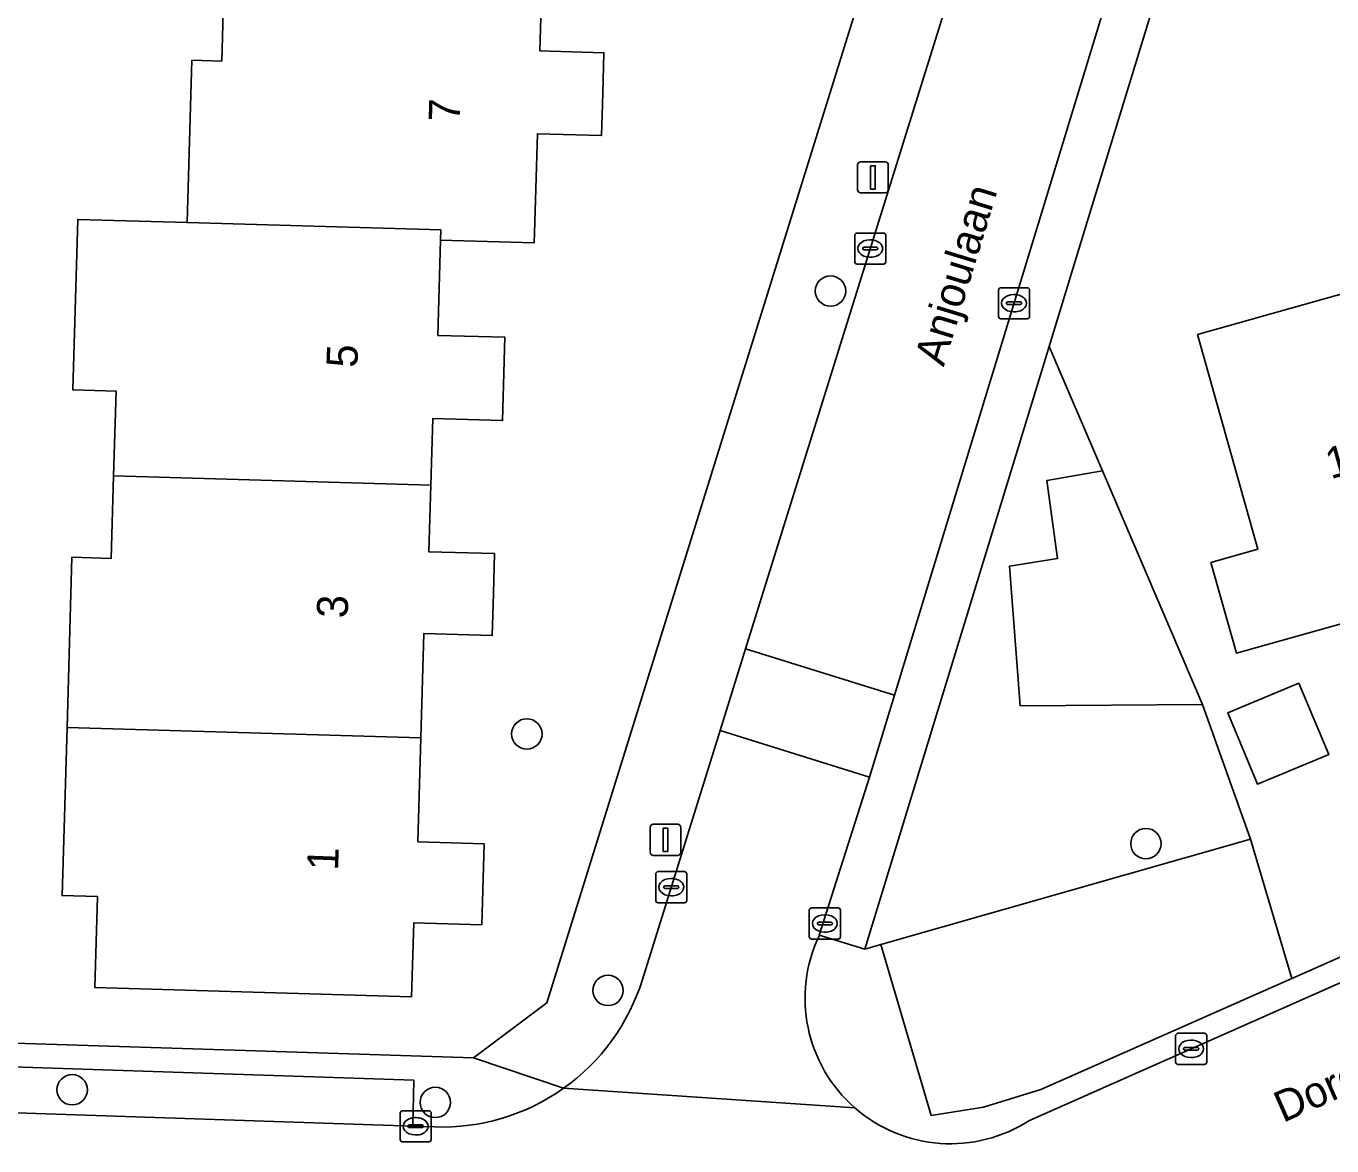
# Model space of a CAD drawing. Extents: x 158455 to 159797, y 387218 to 388672.
# Drawn here: x 159565.8 to 159607.86, y 387899.68 to 387935.74 of the extents above; entities that cross this region are included whole.
import ezdxf

# ---------------------------------------------------------------- set-up
doc = ezdxf.new("R2010")
doc.units = 0
for name, color, linetype in [('IMGEO_Boom', 7, 'Continuous'), ('IMGEO_Erf', 7, 'Continuous'), ('IMGEO_Groenvoorziening', 7, 'Continuous'), ('IMGEO_Kolk', 7, 'Continuous'), ('IMGEO_Lichtmast', 7, 'Continuous'), ('IMGEO_Muur', 7, 'Continuous'), ('IMGEO_Openbare_ruimte_label', 7, 'Continuous'), ('IMGEO_Pand', 7, 'Continuous'), ('IMGEO_Pand_nummerreeks', 7, 'Continuous'), ('IMGEO_Parkeervlak_open', 7, 'Continuous'), ('IMGEO_Rijbaan_lokaal_open', 7, 'Continuous'), ('IMGEO_Voetpad_open', 7, 'Continuous')]:
    doc.layers.add(name, color=color, linetype=linetype)

msp = doc.modelspace()

# ---------------------------------------------------------------- linework, layer by layer
at = {"layer": 'IMGEO_Boom'}
for centre in [(159591.714, 387927.21), (159581.932, 387912.945), (159601.873, 387909.413), (159584.547, 387904.686), (159567.286, 387901.488), (159578.983, 387901.08)]:
    msp.add_circle(centre, 0.489, dxfattribs=at)
at = {"layer": 'IMGEO_Erf'}
for points in [[(159702.19, 387970.058), (159647.419, 387954.921), (159633.893, 387951.057), (159634.028, 387950.585), (159634.407, 387949.235), (159613.147, 387943.256), (159602.889, 387938.954), (159599.862, 387929.051), (159598.754, 387925.426), (159600.473, 387921.414), (159603.695, 387913.897), (159605.238, 387909.562), (159606.579, 387905.072), (159662.277, 387929.722), (159662.726, 387929.849), (159662.808, 387929.675), (159669.109, 387931.514), (159669.706, 387929.67), (159672.689, 387930.509), (159685.527, 387934.12), (159684.978, 387936.075), (159696.722, 387939.407)], [(159593.643, 387944.2), (159589.498, 387961.874), (159586.637, 387964.136), (159563.286, 387963.859), (159563.233, 387962.471), (159562.936, 387954.757), (159559.449, 387954.892), (159559.746, 387962.606), (159559.793, 387963.818), (159559.44, 387963.814), (159558.809, 387945.519), (159558.44, 387931.666), (159552.789, 387931.817), (159552.539, 387931.824), (159552.191, 387920.184), (159551.657, 387903.425), (159554.976, 387903.319), (159573.188, 387902.738), (159580.218, 387902.514), (159582.571, 387904.286), (159593.468, 387939.266)], [(159582.414, 387937.075), (159582.353, 387934.945), (159584.417, 387934.885), (159584.379, 387933.567), (159584.339, 387932.214), (159582.272, 387932.274), (159582.179, 387929.089), (159582.17, 387928.762), (159579.156, 387928.849), (159579.067, 387925.782), (159581.228, 387925.72), (159581.184, 387924.194), (159581.15, 387923.038), (159578.904, 387923.103), (159578.842, 387920.96), (159578.78, 387918.813), (159580.894, 387918.752), (159580.857, 387917.454), (159580.818, 387916.117), (159578.616, 387916.181), (159578.518, 387912.825), (159578.421, 387909.472), (159580.553, 387909.41), (159580.478, 387906.799), (159578.288, 387906.862), (159578.219, 387904.484), (159568.018, 387904.78), (159568.103, 387907.71), (159566.963, 387907.743), (159567.121, 387913.155), (159567.28, 387918.634), (159568.546, 387918.597), (159568.623, 387921.257), (159568.702, 387923.989), (159567.305, 387924.03), (159567.466, 387929.515), (159570.989, 387929.413), (159571.141, 387934.642), (159572.105, 387934.614), (159572.185, 387937.372)], [(159609.735, 387916.937), (159604.791, 387915.544), (159603.967, 387918.471), (159605.482, 387918.897), (159603.538, 387925.807), (159609.028, 387927.353)]]:
    msp.add_lwpolyline(points, dxfattribs=at)
msp.add_lwpolyline([(159606.799, 387914.581), (159607.761, 387912.284), (159605.471, 387911.325), (159604.509, 387913.621)], close=True, dxfattribs=at)
at = {"layer": 'IMGEO_Groenvoorziening'}
for points in [[(159603.695, 387913.897), (159597.824, 387913.849), (159597.476, 387918.347), (159599.028, 387918.601), (159598.68, 387921.103), (159600.473, 387921.414), (159598.754, 387925.426), (159592.821, 387906.018), (159593.339, 387906.166), (159605.238, 387909.562)], [(159600.473, 387921.414), (159598.68, 387921.103), (159599.028, 387918.601), (159597.476, 387918.347), (159597.824, 387913.849), (159603.695, 387913.897)]]:
    msp.add_lwpolyline(points, close=True, dxfattribs=at)
at = {"layer": 'IMGEO_Kolk'}
for p, q in [((159592.568, 387929.078), (159593.42, 387929.078)), ((159592.493, 387928.152), (159592.493, 387929.004)), ((159592.795, 387928.621), (159593.193, 387928.621)), ((159592.981, 387928.858), (159593.006, 387928.858)), ((159593.494, 387929.004), (159593.494, 387928.152)), ((159592.752, 387928.572), (159592.752, 387928.584)), ((159593.19, 387928.535), (159592.792, 387928.535)), ((159593.004, 387928.298), (159592.979, 387928.298)), ((159593.236, 387928.584), (159593.236, 387928.572)), ((159593.42, 387928.078), (159592.568, 387928.078)), ((159597.124, 387926.391), (159597.124, 387927.243)), ((159597.199, 387927.317), (159598.051, 387927.317)), ((159597.612, 387927.097), (159597.637, 387927.097)), ((159598.125, 387927.243), (159598.125, 387926.391)), ((159597.383, 387926.811), (159597.383, 387926.823)), ((159597.821, 387926.774), (159597.423, 387926.774)), ((159597.426, 387926.86), (159597.824, 387926.86)), ((159597.635, 387926.537), (159597.61, 387926.537)), ((159597.867, 387926.823), (159597.867, 387926.811)), ((159598.051, 387926.317), (159597.199, 387926.317)), ((159586.084, 387907.585), (159586.084, 387908.437)), ((159586.159, 387908.511), (159587.011, 387908.511)), ((159587.085, 387908.437), (159587.085, 387907.585)), ((159586.343, 387908.005), (159586.343, 387908.017)), ((159586.386, 387908.054), (159586.784, 387908.054)), ((159586.572, 387908.291), (159586.597, 387908.291)), ((159586.827, 387908.017), (159586.827, 387908.005)), ((159586.781, 387907.968), (159586.383, 387907.968)), ((159586.595, 387907.731), (159586.57, 387907.731)), ((159587.011, 387907.511), (159586.159, 387907.511)), ((159591.031, 387906.416), (159591.031, 387907.268)), ((159591.106, 387907.342), (159591.958, 387907.342)), ((159592.032, 387907.268), (159592.032, 387906.416)), ((159591.29, 387906.836), (159591.29, 387906.848)), ((159591.728, 387906.799), (159591.33, 387906.799)), ((159591.333, 387906.885), (159591.731, 387906.885)), ((159591.519, 387907.122), (159591.544, 387907.122)), ((159591.774, 387906.848), (159591.774, 387906.836)), ((159591.958, 387906.342), (159591.106, 387906.342)), ((159591.542, 387906.562), (159591.517, 387906.562)), ((159602.831, 387902.379), (159602.831, 387903.231)), ((159602.906, 387903.305), (159603.758, 387903.305)), ((159603.319, 387903.085), (159603.344, 387903.085)), ((159603.832, 387903.231), (159603.832, 387902.379)), ((159603.09, 387902.799), (159603.09, 387902.811)), ((159603.528, 387902.762), (159603.13, 387902.762)), ((159603.133, 387902.848), (159603.531, 387902.848)), ((159603.574, 387902.811), (159603.574, 387902.799)), ((159603.758, 387902.305), (159602.906, 387902.305)), ((159603.342, 387902.525), (159603.317, 387902.525)), ((159577.852, 387899.885), (159577.852, 387900.737)), ((159577.927, 387900.811), (159578.779, 387900.811)), ((159578.34, 387900.591), (159578.365, 387900.591)), ((159578.853, 387900.737), (159578.853, 387899.885)), ((159578.111, 387900.305), (159578.111, 387900.317)), ((159578.549, 387900.268), (159578.151, 387900.268)), ((159578.154, 387900.354), (159578.552, 387900.354)), ((159578.363, 387900.031), (159578.338, 387900.031)), ((159578.595, 387900.317), (159578.595, 387900.305)), ((159578.779, 387899.811), (159577.927, 387899.811))]:
    msp.add_line(p, q, dxfattribs=at)
for points in [[(159592.568, 387929.078), (159593.42, 387929.078)], [(159592.493, 387928.152), (159592.493, 387929.004)], [(159593.494, 387929.004), (159593.494, 387928.152)], [(159593.42, 387928.078), (159592.568, 387928.078)], [(159597.124, 387926.391), (159597.124, 387927.243)], [(159597.199, 387927.317), (159598.051, 387927.317)], [(159598.125, 387927.243), (159598.125, 387926.391)], [(159598.051, 387926.317), (159597.199, 387926.317)], [(159586.084, 387907.585), (159586.084, 387908.437)], [(159586.159, 387908.511), (159587.011, 387908.511)], [(159587.085, 387908.437), (159587.085, 387907.585)], [(159587.011, 387907.511), (159586.159, 387907.511)], [(159591.031, 387906.416), (159591.031, 387907.268)], [(159591.106, 387907.342), (159591.958, 387907.342)], [(159592.032, 387907.268), (159592.032, 387906.416)], [(159591.958, 387906.342), (159591.106, 387906.342)], [(159602.831, 387902.379), (159602.831, 387903.231)], [(159602.906, 387903.305), (159603.758, 387903.305)], [(159603.832, 387903.231), (159603.832, 387902.379)], [(159603.758, 387902.305), (159602.906, 387902.305)], [(159577.852, 387899.885), (159577.852, 387900.737)], [(159577.927, 387900.811), (159578.779, 387900.811)], [(159578.853, 387900.737), (159578.853, 387899.885)], [(159578.779, 387899.811), (159577.927, 387899.811)]]:
    msp.add_lwpolyline(points, dxfattribs=at)
for centre, radius, start, end in [((159592.57, 387929.002), 0.0765, 91.552, 178.448), ((159592.57, 387929.002), 0.0765, 91.552, 178.448), ((159593.418, 387929.002), 0.0765, 1.552, 88.448), ((159593.418, 387929.002), 0.0765, 1.552, 88.448), ((159592.792, 387928.581), 0.0403, 85.8775, 175.7526), ((159593.197, 387928.583), 0.0386, 1.7309, 96.639), ((159592.789, 387928.571), 0.0366, 178.938, 274.7102), ((159593.193, 387928.578), 0.043, 264.8664, 352.4533), ((159592.57, 387928.154), 0.0765, 181.552, 268.448), ((159592.57, 387928.154), 0.0765, 181.552, 268.448), ((159593.418, 387928.154), 0.0765, 271.552, 358.448), ((159593.418, 387928.154), 0.0765, 271.552, 358.448), ((159597.201, 387927.241), 0.0765, 91.552, 178.448), ((159597.201, 387927.241), 0.0765, 91.552, 178.448), ((159598.049, 387927.241), 0.0765, 1.552, 88.448), ((159598.049, 387927.241), 0.0765, 1.552, 88.448), ((159597.423, 387926.82), 0.0403, 85.8775, 175.7526), ((159597.42, 387926.81), 0.0366, 178.938, 274.7102), ((159597.824, 387926.817), 0.043, 264.8664, 352.4533), ((159597.828, 387926.822), 0.0386, 1.7309, 96.639), ((159597.201, 387926.393), 0.0765, 181.552, 268.448), ((159597.201, 387926.393), 0.0765, 181.552, 268.448), ((159598.049, 387926.393), 0.0765, 271.552, 358.448), ((159598.049, 387926.393), 0.0765, 271.552, 358.448), ((159586.161, 387908.435), 0.0765, 91.552, 178.448), ((159586.161, 387908.435), 0.0765, 91.552, 178.448), ((159587.009, 387908.435), 0.0765, 1.552, 88.448), ((159587.009, 387908.435), 0.0765, 1.552, 88.448), ((159586.383, 387908.014), 0.0403, 85.8775, 175.7526), ((159586.788, 387908.016), 0.0386, 1.7309, 96.639), ((159586.38, 387908.004), 0.0366, 178.938, 274.7102), ((159586.784, 387908.011), 0.043, 264.8664, 352.4533), ((159586.161, 387907.587), 0.0765, 181.552, 268.448), ((159586.161, 387907.587), 0.0765, 181.552, 268.448), ((159587.009, 387907.587), 0.0765, 271.552, 358.448), ((159587.009, 387907.587), 0.0765, 271.552, 358.448), ((159591.108, 387907.266), 0.0765, 91.552, 178.448), ((159591.108, 387907.266), 0.0765, 91.552, 178.448), ((159591.956, 387907.266), 0.0765, 1.552, 88.448), ((159591.956, 387907.266), 0.0765, 1.552, 88.448), ((159591.33, 387906.845), 0.0403, 85.8775, 175.7526), ((159591.327, 387906.835), 0.0366, 178.938, 274.7102), ((159591.731, 387906.842), 0.043, 264.8664, 352.4533), ((159591.735, 387906.847), 0.0386, 1.7309, 96.639), ((159591.108, 387906.418), 0.0765, 181.552, 268.448), ((159591.108, 387906.418), 0.0765, 181.552, 268.448), ((159591.956, 387906.418), 0.0765, 271.552, 358.448), ((159591.956, 387906.418), 0.0765, 271.552, 358.448), ((159602.908, 387903.229), 0.0765, 91.552, 178.448), ((159602.908, 387903.229), 0.0765, 91.552, 178.448), ((159603.756, 387903.229), 0.0765, 1.552, 88.448), ((159603.756, 387903.229), 0.0765, 1.552, 88.448), ((159603.13, 387902.808), 0.0403, 85.8775, 175.7526), ((159603.127, 387902.798), 0.0366, 178.938, 274.7102), ((159603.531, 387902.805), 0.043, 264.8664, 352.4533), ((159603.535, 387902.81), 0.0386, 1.7309, 96.639), ((159602.908, 387902.381), 0.0765, 181.552, 268.448), ((159602.908, 387902.381), 0.0765, 181.552, 268.448), ((159603.756, 387902.381), 0.0765, 271.552, 358.448), ((159603.756, 387902.381), 0.0765, 271.552, 358.448), ((159577.929, 387900.735), 0.0765, 91.552, 178.448), ((159577.929, 387900.735), 0.0765, 91.552, 178.448), ((159578.777, 387900.735), 0.0765, 1.552, 88.448), ((159578.777, 387900.735), 0.0765, 1.552, 88.448), ((159578.151, 387900.314), 0.0403, 85.8775, 175.7526), ((159578.148, 387900.304), 0.0366, 178.938, 274.7102), ((159578.552, 387900.311), 0.043, 264.8664, 352.4533), ((159578.556, 387900.316), 0.0386, 1.7309, 96.639), ((159577.929, 387899.887), 0.0765, 181.552, 268.448), ((159577.929, 387899.887), 0.0765, 181.552, 268.448), ((159578.777, 387899.887), 0.0765, 271.552, 358.448), ((159578.777, 387899.887), 0.0765, 271.552, 358.448)]:
    msp.add_arc(centre, radius, start, end, dxfattribs=at)
for centre, major_axis, ratio, start_param, end_param in [((159592.98, 387928.578), (-0.387, 0.002), 0.722429, 4.712389, 7.853982), ((159593.005, 387928.578), (-0.39, 0.002), 0.717154, 1.570796, 4.712389), ((159597.611, 387926.817), (-0.387, 0.002), 0.722429, 4.712389, 7.853982), ((159597.636, 387926.817), (-0.39, 0.002), 0.717154, 1.570796, 4.712389), ((159586.571, 387908.011), (-0.387, 0.002), 0.722429, 4.712389, 7.853982), ((159586.596, 387908.011), (-0.39, 0.002), 0.717154, 1.570796, 4.712389), ((159591.518, 387906.842), (-0.387, 0.002), 0.722429, 4.712389, 7.853982), ((159591.543, 387906.842), (-0.39, 0.002), 0.717154, 1.570796, 4.712389), ((159603.318, 387902.805), (-0.387, 0.002), 0.722429, 4.712389, 7.853982), ((159603.343, 387902.805), (-0.39, 0.002), 0.717154, 1.570796, 4.712389), ((159578.339, 387900.311), (-0.387, 0.002), 0.722429, 4.712389, 7.853982), ((159578.364, 387900.311), (-0.39, 0.002), 0.717154, 1.570796, 4.712389)]:
    msp.add_ellipse(centre, major_axis=major_axis, ratio=ratio, start_param=start_param, end_param=end_param, dxfattribs=at)
at = {"layer": 'IMGEO_Lichtmast'}
for p, q in [((159592.585, 387930.47), (159592.585, 387931.27)), ((159592.585, 387931.27), (159592.585, 387930.47)), ((159592.685, 387931.37), (159593.475, 387931.37)), ((159593.475, 387931.37), (159592.685, 387931.37)), ((159593.575, 387931.27), (159593.575, 387930.47)), ((159593.575, 387930.47), (159593.575, 387931.27)), ((159593.475, 387930.37), (159592.685, 387930.37)), ((159592.685, 387930.37), (159593.475, 387930.37)), ((159585.903, 387909.136), (159585.903, 387909.936)), ((159585.903, 387909.936), (159585.903, 387909.136)), ((159586.003, 387910.036), (159586.793, 387910.036)), ((159586.793, 387910.036), (159586.003, 387910.036)), ((159586.893, 387909.936), (159586.893, 387909.136)), ((159586.893, 387909.136), (159586.893, 387909.936)), ((159586.793, 387909.036), (159586.003, 387909.036)), ((159586.003, 387909.036), (159586.793, 387909.036))]:
    msp.add_line(p, q, dxfattribs=at)
for points in [[(159593.005, 387931.245), (159593.155, 387931.245), (159593.155, 387930.495), (159593.005, 387930.495), (159593.005, 387931.245)], [(159586.323, 387909.911), (159586.473, 387909.911), (159586.473, 387909.161), (159586.323, 387909.161), (159586.323, 387909.911)]]:
    msp.add_lwpolyline(points, dxfattribs=at)
for centre, start, end in [((159592.685, 387931.27), 90, 180), ((159592.685, 387931.27), 90, 180), ((159593.475, 387931.27), 0, 90), ((159593.475, 387931.27), 360, 90), ((159592.685, 387930.47), 180, 270), ((159592.685, 387930.47), 180, 270), ((159593.475, 387930.47), 270, 0), ((159593.475, 387930.47), 270, 0), ((159586.003, 387909.936), 90, 180), ((159586.003, 387909.936), 90, 180), ((159586.793, 387909.936), 0, 90), ((159586.793, 387909.936), 360, 90), ((159586.003, 387909.136), 180, 270), ((159586.003, 387909.136), 180, 270), ((159586.793, 387909.136), 270, 0), ((159586.793, 387909.136), 270, 0)]:
    msp.add_arc(centre, 0.1, start, end, dxfattribs=at)
at = {"layer": 'IMGEO_Muur'}
msp.add_lwpolyline([(159554.976, 387903.319), (159573.188, 387902.738)], dxfattribs=at)
at = {"layer": 'IMGEO_Pand'}
for points in [[(159584.417, 387934.885), (159582.353, 387934.945), (159582.414, 387937.075), (159572.185, 387937.372), (159572.105, 387934.614), (159571.141, 387934.642), (159570.989, 387929.413), (159579.166, 387929.176), (159579.156, 387928.849), (159582.17, 387928.762), (159582.179, 387929.089), (159582.272, 387932.274), (159584.339, 387932.214), (159584.379, 387933.567)], [(159610.99, 387930.001), (159608.481, 387929.295), (159609.028, 387927.353), (159603.538, 387925.807), (159605.482, 387918.897), (159603.967, 387918.471), (159604.791, 387915.544), (159609.735, 387916.937), (159611.104, 387917.322), (159612.232, 387917.639), (159611.676, 387919.614), (159613.752, 387920.198)], [(159581.228, 387925.72), (159579.067, 387925.782), (159579.156, 387928.849), (159579.166, 387929.176), (159570.989, 387929.413), (159567.466, 387929.515), (159567.305, 387924.03), (159568.702, 387923.989), (159568.623, 387921.257), (159578.842, 387920.96), (159578.904, 387923.103), (159581.15, 387923.038), (159581.184, 387924.194)], [(159568.623, 387921.257), (159568.546, 387918.597), (159567.28, 387918.634), (159567.121, 387913.155), (159578.518, 387912.825), (159578.616, 387916.181), (159580.818, 387916.117), (159580.857, 387917.454), (159580.894, 387918.752), (159578.78, 387918.813), (159578.842, 387920.96)], [(159604.509, 387913.621), (159605.471, 387911.325), (159607.761, 387912.284), (159606.799, 387914.581)], [(159578.518, 387912.825), (159567.121, 387913.155), (159566.963, 387907.743), (159568.103, 387907.71), (159568.018, 387904.78), (159578.219, 387904.484), (159578.288, 387906.862), (159580.478, 387906.799), (159580.553, 387909.41), (159578.421, 387909.472)]]:
    msp.add_lwpolyline(points, close=True, dxfattribs=at)
at = {"layer": 'IMGEO_Parkeervlak_open'}
for points in [[(159606.579, 387905.072), (159605.238, 387909.562), (159593.339, 387906.166), (159594.957, 387900.655), (159596.639, 387900.927), (159598.485, 387901.496)], [(159578.259, 387900.315), (159578.295, 387901.796), (159555.026, 387902.567), (159554.95, 387901.104)]]:
    msp.add_lwpolyline(points, close=True, dxfattribs=at)
at = {"layer": 'IMGEO_Rijbaan_lokaal_open'}
for points in [[(159596.178, 387938.798), (159588.976, 387915.689), (159593.776, 387914.194), (159601.026, 387937.959)], [(159657.385, 387926.706), (159626.351, 387912.999), (159607.091, 387904.47), (159598.127, 387900.501)], [(159591.354, 387906.466), (159592.97, 387911.554), (159588.155, 387913.054), (159585.656, 387905.035)], [(159578.973, 387900.291), (159578.259, 387900.315), (159554.95, 387901.104), (159547.491, 387901.356)], [(159583.115, 387901.535), (159592.499, 387900.904)], [(159592.499, 387900.904), (159583.115, 387901.535)]]:
    msp.add_lwpolyline(points, dxfattribs=at)
msp.add_lwpolyline([(159593.776, 387914.194), (159588.976, 387915.689), (159588.155, 387913.054), (159592.97, 387911.554)], close=True, dxfattribs=at)
for centre, radius, start, end in [((159595.583, 387904.438), 4.69, 154.3736, 228.8914), ((159579.206, 387907.046), 6.756, 305.3529, 342.6878), ((159579.201, 387907.051), 6.764, 268.0723, 305.3617), ((159595.58, 387904.437), 4.688, 228.9072, 302.9013)]:
    msp.add_arc(centre, radius, start, end, dxfattribs=at)
at = {"layer": 'IMGEO_Voetpad_open'}
for points in [[(159593.468, 387939.266), (159582.571, 387904.286), (159580.218, 387902.514), (159583.115, 387901.535)], [(159585.656, 387905.035), (159588.155, 387913.054), (159588.976, 387915.689), (159596.178, 387938.798)], [(159598.754, 387925.426), (159599.862, 387929.051), (159602.889, 387938.954)], [(159601.026, 387937.959), (159593.776, 387914.194), (159592.97, 387911.554), (159591.354, 387906.466), (159592.821, 387906.018), (159598.754, 387925.426)], [(159669.148, 387924.96), (159668.751, 387925.011), (159666.737, 387926.672), (159666.823, 387927.013), (159666.37, 387928.378), (159668.025, 387928.824), (159668.448, 387927.406), (159673.229, 387928.756), (159672.689, 387930.509), (159669.706, 387929.67), (159669.109, 387931.514), (159662.808, 387929.675), (159662.726, 387929.849), (159662.277, 387929.722), (159606.579, 387905.072), (159598.485, 387901.496), (159596.639, 387900.927), (159594.957, 387900.655), (159593.339, 387906.166), (159592.821, 387906.018), (159591.354, 387906.466)], [(159598.127, 387900.501), (159607.091, 387904.47), (159626.351, 387912.999)], [(159583.115, 387901.535), (159580.218, 387902.514), (159573.188, 387902.738), (159554.976, 387903.319), (159551.657, 387903.425), (159550.292, 387903.468), (159533.819, 387903.993), (159527.283, 387904.264), (159517.64, 387904.527), (159511.146, 387904.796), (159504.029, 387905.021), (159503.945, 387902.121), (159500, 387902.269), (159497.108, 387902.376), (159497.028, 387900.299), (159496.977, 387898.888), (159500, 387898.788), (159503.888, 387898.659), (159530.787, 387897.767), (159530.252, 387880.602), (159534.257, 387879.591), (159537.018, 387892.663), (159537.126, 387893.173)], [(159547.491, 387901.356), (159554.95, 387901.104), (159555.026, 387902.567), (159578.295, 387901.796), (159578.259, 387900.315), (159578.973, 387900.291)]]:
    msp.add_lwpolyline(points, dxfattribs=at)
for centre, radius, start, end in [((159595.583, 387904.438), 4.69, 154.3736, 228.8914), ((159579.206, 387907.046), 6.756, 305.3529, 342.6878), ((159579.201, 387907.051), 6.764, 268.0723, 305.3617), ((159595.58, 387904.437), 4.688, 228.9072, 302.9013)]:
    msp.add_arc(centre, radius, start, end, dxfattribs=at)

# ---------------------------------------------------------------- texts
at = {"layer": 'IMGEO_Openbare_ruimte_label'}
for s, rotation, p in [('Anjoulaan', 73.0153, (159595.36, 387924.75)), ('Dordognelaan', 23.7705, (159606.29, 387900.417))]:
    msp.add_text(s, height=1, rotation=rotation, dxfattribs=at).set_placement(p)
at = {"layer": 'IMGEO_Pand_nummerreeks'}
for s, rotation, p in [('7', 88.2756, (159579.766, 387932.65)), ('5', 87.7198, (159576.47, 387924.729)), ('106', 15.749, (159607.829, 387921.146)), ('3', 87.8345, (159576.157, 387916.661)), ('1', 87.8345, (159575.85, 387908.537))]:
    msp.add_text(s, height=1, rotation=rotation, dxfattribs=at).set_placement(p)

doc.saveas('drawing.dxf')
